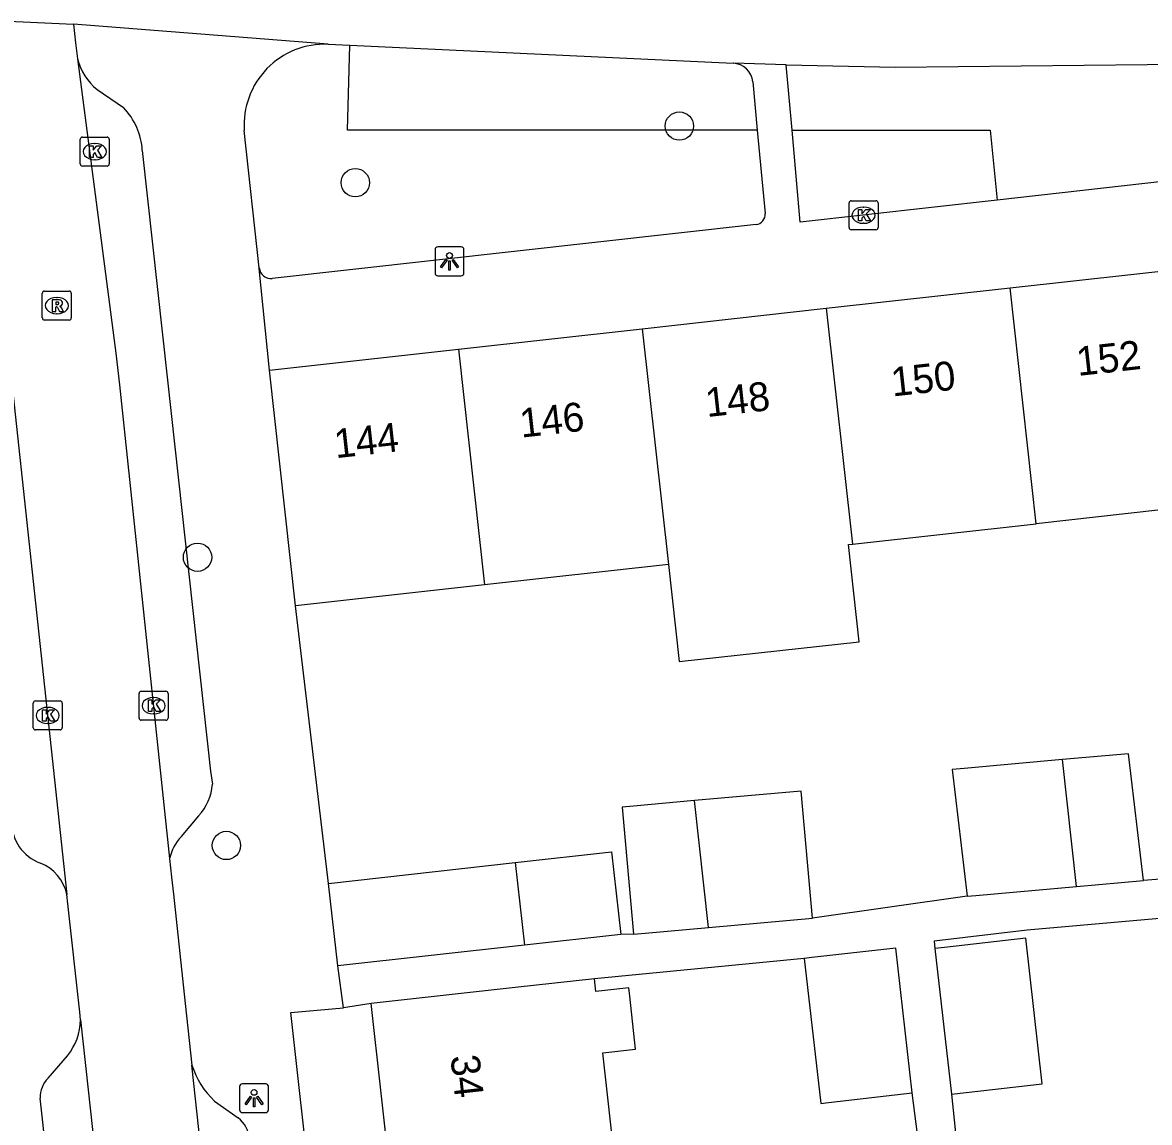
# Model space of a CAD drawing. Extents: x 160026 to 161302, y 384757 to 385701.
# Drawn here: x 161102.25 to 161141.18, y 385191.83 to 385229.81 of the extents above; entities that cross this region are included whole.
import ezdxf

# ---------------------------------------------------------------- set-up
doc = ezdxf.new("R2010")
doc.units = 0
for name, color, linetype in [('IMGEO_Boom', 7, 'Continuous'), ('IMGEO_Groenvoorziening', 7, 'Continuous'), ('IMGEO_Kolk', 7, 'Continuous'), ('IMGEO_Lichtpunt', 7, 'Continuous'), ('IMGEO_Muur', 7, 'Continuous'), ('IMGEO_Pand', 7, 'Continuous'), ('IMGEO_Pand_nummerreeks', 7, 'Continuous'), ('IMGEO_Rijbaan_lokaal_open', 7, 'Continuous'), ('IMGEO_Rioolput', 7, 'Continuous'), ('IMGEO_Voetpad_open', 7, 'Continuous')]:
    doc.layers.add(name, color=color, linetype=linetype)

msp = doc.modelspace()

# ---------------------------------------------------------------- linework, layer by layer
at = {"layer": 'IMGEO_Boom'}
for centre in [(161124.939, 385226.238), (161113.747, 385224.282), (161108.297, 385211.347), (161109.295, 385201.393)]:
    msp.add_circle(centre, 0.489, dxfattribs=at)
at = {"layer": 'IMGEO_Groenvoorziening'}
for points in [[(161127.631, 385226.097), (161113.473, 385226.098), (161113.563, 385229.027)], [(161128.834, 385226.097), (161135.678, 385226.097), (161135.918, 385223.679)]]:
    msp.add_lwpolyline(points, dxfattribs=at)
at = {"layer": 'IMGEO_Kolk'}
for p, q in [((161104.323, 385225.855), (161105.175, 385225.855)), ((161104.248, 385224.929), (161104.248, 385225.781)), ((161104.736, 385225.635), (161104.761, 385225.635)), ((161105.249, 385225.781), (161105.249, 385224.929)), ((161104.759, 385225.075), (161104.734, 385225.075)), ((161105.175, 385224.855), (161104.323, 385224.855)), ((161130.801, 385222.733), (161130.801, 385223.585)), ((161130.876, 385223.659), (161131.728, 385223.659)), ((161131.802, 385223.585), (161131.802, 385222.733)), ((161131.289, 385223.439), (161131.314, 385223.439)), ((161131.312, 385222.879), (161131.287, 385222.879)), ((161131.728, 385222.659), (161130.876, 385222.659)), ((161102.697, 385206.383), (161103.549, 385206.383)), ((161106.28, 385205.793), (161106.28, 385206.645)), ((161106.355, 385206.719), (161107.207, 385206.719)), ((161106.768, 385206.499), (161106.793, 385206.499)), ((161107.281, 385206.645), (161107.281, 385205.793)), ((161102.622, 385205.457), (161102.622, 385206.309)), ((161103.11, 385206.163), (161103.135, 385206.163)), ((161103.623, 385206.309), (161103.623, 385205.457)), ((161103.133, 385205.603), (161103.108, 385205.603)), ((161107.207, 385205.719), (161106.355, 385205.719)), ((161106.791, 385205.939), (161106.766, 385205.939)), ((161103.549, 385205.383), (161102.697, 385205.383))]:
    msp.add_line(p, q, dxfattribs=at)
for points in [[(161104.323, 385225.855), (161105.175, 385225.855)], [(161104.248, 385224.929), (161104.248, 385225.781)], [(161104.569, 385225.555), (161104.692, 385225.555), (161104.692, 385225.404), (161104.822, 385225.555), (161104.986, 385225.555), (161104.84, 385225.404), (161104.993, 385225.155), (161104.841, 385225.155), (161104.756, 385225.319), (161104.692, 385225.252), (161104.692, 385225.155), (161104.569, 385225.155), (161104.569, 385225.555)], [(161105.249, 385225.781), (161105.249, 385224.929)], [(161105.175, 385224.855), (161104.323, 385224.855)], [(161130.801, 385222.733), (161130.801, 385223.585)], [(161130.876, 385223.659), (161131.728, 385223.659)], [(161131.802, 385223.585), (161131.802, 385222.733)], [(161131.122, 385223.359), (161131.245, 385223.359), (161131.245, 385223.208), (161131.375, 385223.359), (161131.539, 385223.359), (161131.393, 385223.208), (161131.546, 385222.959), (161131.394, 385222.959), (161131.309, 385223.123), (161131.245, 385223.056), (161131.245, 385222.959), (161131.122, 385222.959), (161131.122, 385223.359)], [(161131.728, 385222.659), (161130.876, 385222.659)], [(161102.697, 385206.383), (161103.549, 385206.383)], [(161106.28, 385205.793), (161106.28, 385206.645)], [(161106.355, 385206.719), (161107.207, 385206.719)], [(161106.601, 385206.419), (161106.724, 385206.419), (161106.724, 385206.268), (161106.854, 385206.419), (161107.018, 385206.419), (161106.872, 385206.268), (161107.025, 385206.019), (161106.873, 385206.019), (161106.788, 385206.183), (161106.724, 385206.116), (161106.724, 385206.019), (161106.601, 385206.019), (161106.601, 385206.419)], [(161107.281, 385206.645), (161107.281, 385205.793)], [(161102.622, 385205.457), (161102.622, 385206.309)], [(161102.943, 385206.083), (161103.066, 385206.083), (161103.066, 385205.932), (161103.196, 385206.083), (161103.36, 385206.083), (161103.214, 385205.932), (161103.367, 385205.683), (161103.215, 385205.683), (161103.13, 385205.847), (161103.066, 385205.78), (161103.066, 385205.683), (161102.943, 385205.683), (161102.943, 385206.083)], [(161103.623, 385206.309), (161103.623, 385205.457)], [(161107.207, 385205.719), (161106.355, 385205.719)], [(161103.549, 385205.383), (161102.697, 385205.383)]]:
    msp.add_lwpolyline(points, dxfattribs=at)
for centre, start, end in [((161104.325, 385225.779), 91.552, 178.448), ((161104.325, 385225.779), 91.552, 178.448), ((161105.173, 385225.779), 1.552, 88.448), ((161105.173, 385225.779), 1.552, 88.448), ((161104.325, 385224.931), 181.552, 268.448), ((161104.325, 385224.931), 181.552, 268.448), ((161105.173, 385224.931), 271.552, 358.448), ((161105.173, 385224.931), 271.552, 358.448), ((161130.878, 385223.583), 91.552, 178.448), ((161130.878, 385223.583), 91.552, 178.448), ((161131.726, 385223.583), 1.552, 88.448), ((161131.726, 385223.583), 1.552, 88.448), ((161130.878, 385222.735), 181.552, 268.448), ((161130.878, 385222.735), 181.552, 268.448), ((161131.726, 385222.735), 271.552, 358.448), ((161131.726, 385222.735), 271.552, 358.448), ((161102.699, 385206.307), 91.552, 178.448), ((161102.699, 385206.307), 91.552, 178.448), ((161103.547, 385206.307), 1.552, 88.448), ((161103.547, 385206.307), 1.552, 88.448), ((161106.357, 385206.643), 91.552, 178.448), ((161106.357, 385206.643), 91.552, 178.448), ((161107.205, 385206.643), 1.552, 88.448), ((161107.205, 385206.643), 1.552, 88.448), ((161106.357, 385205.795), 181.552, 268.448), ((161106.357, 385205.795), 181.552, 268.448), ((161107.205, 385205.795), 271.552, 358.448), ((161107.205, 385205.795), 271.552, 358.448), ((161102.699, 385205.459), 181.552, 268.448), ((161102.699, 385205.459), 181.552, 268.448), ((161103.547, 385205.459), 271.552, 358.448), ((161103.547, 385205.459), 271.552, 358.448)]:
    msp.add_arc(centre, 0.0765, start, end, dxfattribs=at)
for centre, major_axis, ratio, start_param, end_param in [((161104.735, 385225.355), (-0.387, 0.002), 0.722429, 4.712389, 7.853982), ((161104.76, 385225.355), (-0.39, 0.002), 0.717154, 1.570796, 4.712389), ((161131.288, 385223.159), (-0.387, 0.002), 0.722429, 4.712389, 7.853982), ((161131.313, 385223.159), (-0.39, 0.002), 0.717154, 1.570796, 4.712389), ((161106.767, 385206.219), (-0.387, 0.002), 0.722429, 4.712389, 7.853982), ((161106.792, 385206.219), (-0.39, 0.002), 0.717154, 1.570796, 4.712389), ((161103.109, 385205.883), (-0.387, 0.002), 0.722429, 4.712389, 7.853982), ((161103.134, 385205.883), (-0.39, 0.002), 0.717154, 1.570796, 4.712389)]:
    msp.add_ellipse(centre, major_axis=major_axis, ratio=ratio, start_param=start_param, end_param=end_param, dxfattribs=at)
at = {"layer": 'IMGEO_Lichtpunt'}
for p, q in [((161116.502, 385221.97), (161116.502, 385221.163)), ((161116.502, 385221.97), (161116.502, 385221.163)), ((161117.404, 385222.065), (161116.596, 385222.065)), ((161117.404, 385222.065), (161116.596, 385222.065)), ((161117.498, 385221.163), (161117.498, 385221.97)), ((161117.498, 385221.163), (161117.498, 385221.97)), ((161116.596, 385221.069), (161117.404, 385221.069)), ((161116.596, 385221.069), (161117.404, 385221.069)), ((161110.653, 385193.163), (161109.845, 385193.163)), ((161110.653, 385193.163), (161109.845, 385193.163)), ((161109.751, 385193.068), (161109.751, 385192.261)), ((161109.751, 385193.068), (161109.751, 385192.261)), ((161110.747, 385192.261), (161110.747, 385193.068)), ((161110.747, 385192.261), (161110.747, 385193.068)), ((161109.845, 385192.167), (161110.653, 385192.167)), ((161109.845, 385192.167), (161110.653, 385192.167))]:
    msp.add_line(p, q, dxfattribs=at)
for points in [[(161116.876, 385221.634), (161116.915, 385221.606), (161116.727, 385221.344), (161116.689, 385221.371), (161116.876, 385221.634)], [(161116.978, 385221.586), (161117.025, 385221.586), (161117.025, 385221.264), (161116.978, 385221.264), (161116.978, 385221.586)], [(161117.088, 385221.606), (161117.126, 385221.633), (161117.313, 385221.371), (161117.274, 385221.343), (161117.088, 385221.606)], [(161110.125, 385192.732), (161110.164, 385192.704), (161109.976, 385192.442), (161109.938, 385192.469), (161110.125, 385192.732)], [(161110.227, 385192.684), (161110.274, 385192.684), (161110.274, 385192.362), (161110.227, 385192.362), (161110.227, 385192.684)], [(161110.337, 385192.704), (161110.375, 385192.731), (161110.562, 385192.469), (161110.523, 385192.441), (161110.337, 385192.704)]]:
    msp.add_lwpolyline(points, dxfattribs=at)
for centre in [(161117.001, 385221.768), (161110.25, 385192.866)]:
    msp.add_circle(centre, 0.0994, dxfattribs=at)
for centre, start, end in [((161116.596, 385221.97), 90, 180), ((161116.596, 385221.97), 90, 180), ((161117.404, 385221.97), 0, 90), ((161117.404, 385221.97), 0, 90), ((161116.596, 385221.163), 180, 270), ((161116.596, 385221.163), 180, 270), ((161117.404, 385221.163), 270, 0), ((161117.404, 385221.163), 270, 360), ((161109.845, 385193.068), 90, 180), ((161109.845, 385193.068), 90, 180), ((161110.653, 385193.068), 0, 90), ((161110.653, 385193.068), 0, 90), ((161109.845, 385192.261), 180, 270), ((161109.845, 385192.261), 180, 270), ((161110.653, 385192.261), 270, 0), ((161110.653, 385192.261), 270, 360)]:
    msp.add_arc(centre, 0.0946, start, end, dxfattribs=at)
at = {"layer": 'IMGEO_Muur'}
msp.add_lwpolyline([(161112.823, 385200.085), (161111.687, 385209.668)], dxfattribs=at)
at = {"layer": 'IMGEO_Pand'}
for points in [[(161136.365, 385220.647), (161142.717, 385221.352)], [(161130.013, 385219.943), (161136.365, 385220.647)], [(161137.267, 385212.504), (161136.365, 385220.647)], [(161123.66, 385219.239), (161130.013, 385219.943)], [(161130.013, 385219.943), (161130.915, 385211.8)], [(161117.308, 385218.534), (161123.66, 385219.239)], [(161123.66, 385219.239), (161124.562, 385211.096)], [(161110.784, 385217.811), (161117.308, 385218.534)], [(161117.308, 385218.534), (161118.21, 385210.391)], [(161111.687, 385209.668), (161110.784, 385217.811)], [(161143.619, 385213.209), (161137.267, 385212.504)], [(161130.915, 385211.8), (161137.267, 385212.504)], [(161124.562, 385211.096), (161124.934, 385207.741), (161131.151, 385208.43), (161130.779, 385211.785), (161130.915, 385211.8)], [(161124.562, 385211.096), (161118.21, 385210.391)], [(161118.21, 385210.391), (161111.687, 385209.668)], [(161140.973, 385200.184), (161140.455, 385204.562), (161138.169, 385204.357)], [(161138.169, 385204.357), (161134.782, 385204.053), (161134.359, 385204.015), (161134.877, 385199.637)], [(161138.655, 385199.976), (161138.169, 385204.357)], [(161129.541, 385198.885), (161129.148, 385203.274), (161125.465, 385202.943)], [(161125.465, 385202.943), (161123.359, 385202.754), (161122.96, 385202.718), (161123.354, 385198.329)], [(161125.95, 385198.563), (161125.465, 385202.943)], [(161119.272, 385200.802), (161122.597, 385201.171), (161122.913, 385198.322)], [(161112.823, 385200.085), (161119.272, 385200.802)], [(161119.272, 385200.802), (161119.588, 385197.952)], [(161138.655, 385199.976), (161140.973, 385200.184)], [(161113.14, 385197.236), (161112.823, 385200.085)], [(161134.877, 385199.637), (161135.176, 385199.664), (161138.655, 385199.976)], [(161125.95, 385198.563), (161129.541, 385198.885)], [(161122.913, 385198.322), (161119.588, 385197.952)], [(161123.354, 385198.329), (161123.753, 385198.365), (161125.95, 385198.563)], [(161134.341, 385192.805), (161137.476, 385193.164), (161136.901, 385198.192), (161134.096, 385197.871), (161133.766, 385197.833)], [(161119.588, 385197.952), (161113.14, 385197.236)], [(161132.984, 385192.847), (161132.411, 385197.851), (161129.519, 385197.52), (161129.252, 385197.489)], [(161133.766, 385197.833), (161134.341, 385192.805)], [(161129.252, 385197.489), (161129.825, 385192.485), (161130.092, 385192.516), (161132.984, 385192.847)], [(161122.009, 385196.789), (161119.264, 385196.484), (161114.294, 385195.932)], [(161122.673, 385190.81), (161122.293, 385194.234), (161123.428, 385194.361), (161123.225, 385196.186), (161123.193, 385196.477), (161122.058, 385196.351), (161122.009, 385196.789)], [(161114.958, 385189.954), (161114.294, 385195.932)]]:
    msp.add_lwpolyline(points, dxfattribs=at)
at = {"layer": 'IMGEO_Rijbaan_lokaal_open'}
for points in [[(161100.53, 385229.917), (161104.014, 385229.755)], [(161104.014, 385229.755), (161104.085, 385229.11), (161104.157, 385228.558)], [(161100.652, 385228.786), (161101.928, 385216.938), (161103.784, 385199.703)], [(161104.157, 385228.558), (161105.48, 385218.399), (161105.597, 385217.3), (161107.332, 385200.945)], [(161107.332, 385200.945), (161107.401, 385200.298), (161107.464, 385199.708), (161107.875, 385195.931), (161108.106, 385193.811)], [(161104.257, 385195.371), (161104.236, 385195.638), (161103.819, 385199.374), (161103.784, 385199.703)], [(161104.257, 385195.371), (161116.209, 385086.218)], [(161119.734, 385085.893), (161118.94, 385094.258), (161108.106, 385193.811)]]:
    msp.add_lwpolyline(points, dxfattribs=at)
at = {"layer": 'IMGEO_Rioolput'}
for p, q in [((161102.937, 385219.611), (161102.937, 385220.463)), ((161103.012, 385220.537), (161103.864, 385220.537)), ((161103.938, 385220.463), (161103.938, 385219.611)), ((161103.425, 385220.317), (161103.45, 385220.317)), ((161103.448, 385219.757), (161103.423, 385219.757)), ((161103.864, 385219.537), (161103.012, 385219.537))]:
    msp.add_line(p, q, dxfattribs=at)
for points in [[(161102.937, 385219.611), (161102.937, 385220.463)], [(161103.012, 385220.537), (161103.864, 385220.537)], [(161103.938, 385220.463), (161103.938, 385219.611)], [(161103.526, 385220.235), (161103.274, 385220.237), (161103.274, 385219.837)], [(161103.274, 385219.837), (161103.398, 385219.837), (161103.398, 385219.999), (161103.409, 385219.999)], [(161103.452, 385220.156), (161103.398, 385220.156), (161103.398, 385220.075)], [(161103.398, 385220.075), (161103.45, 385220.075)], [(161103.456, 385219.97), (161103.527, 385219.837), (161103.667, 385219.837), (161103.602, 385219.963)], [(161103.864, 385219.537), (161103.012, 385219.537)]]:
    msp.add_lwpolyline(points, dxfattribs=at)
for centre, radius, start, end in [((161103.014, 385220.461), 0.0765, 91.552, 178.448), ((161103.014, 385220.461), 0.0765, 91.552, 178.448), ((161103.862, 385220.461), 0.0765, 1.552, 88.448), ((161103.862, 385220.461), 0.0765, 1.552, 88.448), ((161103.408, 385219.946), 0.0533, 26.0293, 88.6989), ((161103.434, 385220.264), 0.19, 274.7715, 282.9687), ((161103.458, 385220.06), 0.0964, 77.0061, 93.1865), ((161103.472, 385220.117), 0.0378, 276.6634, 79.6772), ((161103.525, 385220.125), 0.109, 350.3612, 89.416), ((161103.523, 385220.125), 0.112, 277.5842, 350.9817), ((161103.507, 385219.91), 0.108, 29.5134, 73.7905), ((161103.014, 385219.613), 0.0765, 181.552, 268.448), ((161103.014, 385219.613), 0.0765, 181.552, 268.448), ((161103.862, 385219.613), 0.0765, 271.552, 358.448), ((161103.862, 385219.613), 0.0765, 271.552, 358.448)]:
    msp.add_arc(centre, radius, start, end, dxfattribs=at)
for centre, major_axis, ratio, start_param, end_param in [((161103.424, 385220.037), (-0.387, 0.002), 0.722429, 4.712389, 7.853982), ((161103.449, 385220.037), (-0.39, 0.002), 0.717154, 1.570796, 4.712389)]:
    msp.add_ellipse(centre, major_axis=major_axis, ratio=ratio, start_param=start_param, end_param=end_param, dxfattribs=at)
at = {"layer": 'IMGEO_Voetpad_open'}
for points in [[(161112.807, 385229.062), (161104.014, 385229.755)], [(161112.807, 385229.062), (161113.563, 385229.027)], [(161113.563, 385229.027), (161126.794, 385228.409)], [(161128.634, 385228.348), (161126.812, 385228.41), (161126.794, 385228.409)], [(161128.634, 385228.348), (161132.397, 385228.275), (161143.276, 385228.387), (161145.792, 385228.485)], [(161128.834, 385226.097), (161128.634, 385228.348)], [(161104.827, 385227.495), (161105.74, 385226.879)], [(161127.474, 385227.76), (161127.631, 385226.097)], [(161110.431, 385221.336), (161109.912, 385226.088)], [(161127.631, 385226.097), (161127.903, 385223.218)], [(161135.918, 385223.679), (161129.116, 385222.915), (161128.834, 385226.097)], [(161106.39, 385225.388), (161107.261, 385217.464), (161108.745, 385203.956), (161108.81, 385203.512)], [(161148.363, 385225.078), (161135.918, 385223.679)], [(161127.591, 385222.834), (161110.88, 385220.977)], [(161110.784, 385217.811), (161110.431, 385221.315), (161110.431, 385221.336)], [(161112.823, 385200.085), (161111.687, 385209.668)], [(161108.33, 385202.419), (161107.738, 385201.699)], [(161141.851, 385200.258), (161140.973, 385200.184)], [(161134.877, 385199.637), (161129.541, 385198.885)], [(161143.88, 385199.074), (161136.957, 385198.463), (161133.736, 385198.094), (161133.766, 385197.833)], [(161123.354, 385198.329), (161122.913, 385198.322)], [(161129.252, 385197.489), (161122.009, 385196.789)], [(161113.335, 385195.783), (161113.14, 385197.236)], [(161114.294, 385195.932), (161113.335, 385195.783)], [(161119.319, 385125.617), (161111.524, 385195.624), (161113.335, 385195.783)], [(161103.135, 385193.356), (161103.805, 385194.133)], [(161135.889, 385167.284), (161135.637, 385169.67), (161135.075, 385174.555), (161134.605, 385178.648), (161134.347, 385181.282), (161133.785, 385186.169), (161133.315, 385190.26), (161132.984, 385192.847)], [(161134.341, 385192.805), (161134.563, 385190.699)], [(161114.262, 385089.435), (161102.859, 385192.672)], [(161108.886, 385192.569), (161109.703, 385191.983)]]:
    msp.add_lwpolyline(points, dxfattribs=at)
for centre, radius, start, end in [((161112.694, 385226.276), 2.788, 87.6743, 183.8681), ((161106.17, 385229.084), 2.081, 194.6484, 229.7974), ((161126.759, 385227.691), 0.718, 5.4804, 87.192), ((161104.044, 385225.253), 2.35, 3.3055, 43.804), ((161127.551, 385223.185), 0.354, 276.5305, 5.2818), ((161110.831, 385221.376), 0.402, 185.7121, 276.9994), ((161107.113, 385203.605), 1.699, 315.7288, 356.853), ((161103.359, 385202.184), 1.478, 177.6764, 250.9827), ((161108.882, 385200.597), 1.588, 136.061, 167.3375), ((161102.294, 385199.378), 1.525, 12.3144, 67.5251), ((161102.257, 385195.4), 2, 320.7074, 359.1778), ((161110.665, 385194.552), 2.664, 196.15, 228.1092), ((161103.848, 385192.67), 0.989, 136.1386, 179.9124), ((161109.136, 385191.227), 0.945, 3.6899, 53.1375)]:
    msp.add_arc(centre, radius, start, end, dxfattribs=at)

# ---------------------------------------------------------------- texts
at = {"layer": 'IMGEO_Pand_nummerreeks'}
for s, rotation, p in [('152', 6.3269, (161138.707, 385217.607)), ('150', 6.3269, (161132.304, 385216.897)), ('148', 6.3255, (161125.894, 385216.186)), ('146', 6.3269, (161119.481, 385215.476)), ('144', 6.3269, (161113.071, 385214.765)), ('34', 276.3367, (161117.031, 385194.115))]:
    msp.add_text(s, height=1, rotation=rotation, dxfattribs=at).set_placement(p)

doc.saveas('drawing.dxf')
